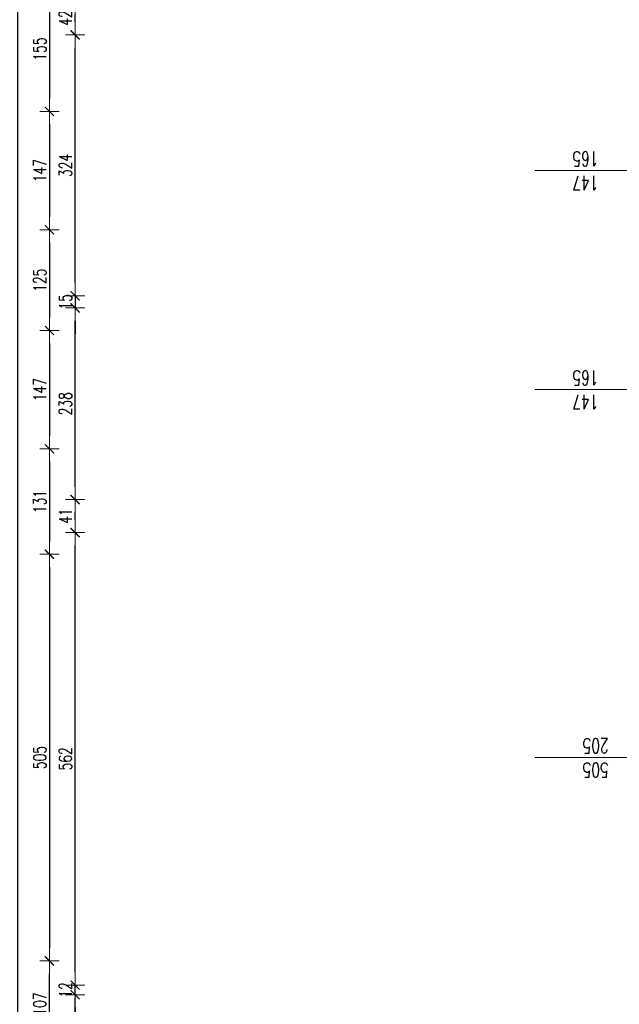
# Model space of a CAD drawing. Header units: millimetres. Extents: x -2948 to 78628, y 64669 to 215420.
# Tile 345 of 360: x 54431 to 55176, y 193309 to 194532. Entities that reach past the tile are written whole.
import ezdxf

# ---------------------------------------------------------------- set-up
doc = ezdxf.new("R2010")
doc.units = ezdxf.units.MM
for name, color, linetype, lineweight in [('1_OPIS_OKNA', 60, 'Continuous', 13), ('OPIS', 2, 'Continuous', 13), ('WYMIAR', 5, 'Continuous', 13)]:
    doc.layers.add(name, color=color, linetype=linetype, lineweight=lineweight)
doc.styles.add('style2', font='romans.shx', dxfattribs={"width": 0.7})
doc.dimstyles.new('100', dxfattribs={"dimscale": 80, "dimtxt": 0.2, "dimasz": 0.2, "dimexe": 1.25, "dimexo": 0.625, "dimgap": 0.05, "dimtad": 1, "dimdec": 0, "dimdsep": 46, "dimlunit": 6, "dimtxsty": 'style2', "dimblk1": 'TICK', "dimblk2": 'TICK', "dimsah": 1, "dimcen": 0.2, "dimse1": 1, "dimse2": 1, "dimclrd": 256, "dimclrt": 2, "dimadec": 0, "dimazin": 0, "dimtfac": 1, "dimtdec": 0, "dimtix": 1, "dimtmove": 1, "dimatfit": 0, "dimldrblk": 'DOTSMALL', "dimfxl": 1, "dimtolj": 1, "dimtzin": 0, "dimarcsym": 0})

# ---------------------------------------------------------------- blocks, each defined once
blk = doc.blocks.new('TICK')
at = {"color": 5}
for p, q in [((-1, 0), (1, 0)), ((0, -0.75), (0, 0.75))]:
    blk.add_line(p, q, dxfattribs=at)
at = {"const_width": 0.1}
blk.add_lwpolyline([(-0.354, -0.354), (0.354, 0.354)], dxfattribs=at)
blk = doc.blocks.new('*D2340')
at = {"layer": 'Defpoints', "color": 0, "ltscale": 2, "transparency": 16777216}
for p in [(55154.6, 194572.9), (54467.6, 194417.9), (55154.6, 194417.9)]:
    blk.add_point(p, dxfattribs=at)
at = {"layer": 'WYMIAR', "lineweight": -2, "ltscale": 2, "transparency": 16777216}
blk.add_line((54467.6, 194556.9), (54467.6, 194433.9), dxfattribs=at)
at = {"layer": 'WYMIAR', "lineweight": -2, "ltscale": 2, "transparency": 16777216, "xscale": 16, "yscale": 16, "zscale": 16}
for p, rotation in [((54467.6, 194572.9), 90), ((54467.6, 194417.9), 270)]:
    blk.add_blockref('TICK', p, dxfattribs=dict(at, rotation=rotation))
at = {"layer": 'WYMIAR', "color": 2, "ltscale": 2, "transparency": 16777216, "insert": (54455.6, 194495.4), "char_height": 16, "attachment_point": 5, "rotation": 90, "style": 'style2'}
blk.add_mtext('\\A1;155', dxfattribs=at)
blk = doc.blocks.new('_DotSmall')
at = {"layer": 'OPIS', "color": 0, "const_width": 0.5}
blk.add_lwpolyline([(-0.0625, 0, 1), (0.0625, 0, 1)], format="xyb", close=True, dxfattribs=at)
blk = doc.blocks.new('*D2341')
at = {"layer": 'Defpoints', "color": 0, "ltscale": 2, "transparency": 16777216}
for p in [(55154.6, 194417.9), (54467.6, 194270.9), (55154.6, 194270.9)]:
    blk.add_point(p, dxfattribs=at)
at = {"layer": 'WYMIAR', "lineweight": -2, "ltscale": 2, "transparency": 16777216}
blk.add_line((54467.6, 194401.9), (54467.6, 194286.9), dxfattribs=at)
at = {"layer": 'WYMIAR', "lineweight": -2, "ltscale": 2, "transparency": 16777216, "xscale": 16, "yscale": 16, "zscale": 16}
for p, rotation in [((54467.6, 194417.9), 90), ((54467.6, 194270.9), 270)]:
    blk.add_blockref('TICK', p, dxfattribs=dict(at, rotation=rotation))
at = {"layer": 'WYMIAR', "color": 2, "ltscale": 2, "transparency": 16777216, "insert": (54455.6, 194344.4), "char_height": 16, "attachment_point": 5, "rotation": 90, "style": 'style2'}
blk.add_mtext('\\A1;147', dxfattribs=at)
blk = doc.blocks.new('*D2342')
at = {"layer": 'Defpoints', "color": 0, "ltscale": 2, "transparency": 16777216}
for p in [(55154.6, 194270.9), (54467.6, 194145.9), (55151.6, 194145.9)]:
    blk.add_point(p, dxfattribs=at)
at = {"layer": 'WYMIAR', "lineweight": -2, "ltscale": 2, "transparency": 16777216}
blk.add_line((54467.6, 194254.9), (54467.6, 194161.9), dxfattribs=at)
at = {"layer": 'WYMIAR', "lineweight": -2, "ltscale": 2, "transparency": 16777216, "xscale": 16, "yscale": 16, "zscale": 16}
for p, rotation in [((54467.6, 194270.9), 90), ((54467.6, 194145.9), 270)]:
    blk.add_blockref('TICK', p, dxfattribs=dict(at, rotation=rotation))
at = {"layer": 'WYMIAR', "color": 2, "ltscale": 2, "transparency": 16777216, "insert": (54455.6, 194208.4), "char_height": 16, "attachment_point": 5, "rotation": 90, "style": 'style2'}
blk.add_mtext('\\A1;125', dxfattribs=at)
blk = doc.blocks.new('*D2343')
at = {"layer": 'Defpoints', "color": 0, "ltscale": 2, "transparency": 16777216}
for p in [(55151.6, 194145.9), (54467.6, 193998.9), (55147.2, 193998.9)]:
    blk.add_point(p, dxfattribs=at)
at = {"layer": 'WYMIAR', "lineweight": -2, "ltscale": 2, "transparency": 16777216}
blk.add_line((54467.6, 194129.9), (54467.6, 194014.9), dxfattribs=at)
at = {"layer": 'WYMIAR', "lineweight": -2, "ltscale": 2, "transparency": 16777216, "xscale": 16, "yscale": 16, "zscale": 16}
for p, rotation in [((54467.6, 194145.9), 90), ((54467.6, 193998.9), 270)]:
    blk.add_blockref('TICK', p, dxfattribs=dict(at, rotation=rotation))
at = {"layer": 'WYMIAR', "color": 2, "ltscale": 2, "transparency": 16777216, "insert": (54455.6, 194072.4), "char_height": 16, "attachment_point": 5, "rotation": 90, "style": 'style2'}
blk.add_mtext('\\A1;147', dxfattribs=at)
blk = doc.blocks.new('*D2344')
at = {"layer": 'Defpoints', "color": 0, "ltscale": 2, "transparency": 16777216}
for p in [(55147.2, 193998.9), (54467.6, 193867.9), (55127.1, 193867.9)]:
    blk.add_point(p, dxfattribs=at)
at = {"layer": 'WYMIAR', "lineweight": -2, "ltscale": 2, "transparency": 16777216}
blk.add_line((54467.6, 193982.9), (54467.6, 193883.9), dxfattribs=at)
at = {"layer": 'WYMIAR', "lineweight": -2, "ltscale": 2, "transparency": 16777216, "xscale": 16, "yscale": 16, "zscale": 16}
for p, rotation in [((54467.6, 193998.9), 90), ((54467.6, 193867.9), 270)]:
    blk.add_blockref('TICK', p, dxfattribs=dict(at, rotation=rotation))
at = {"layer": 'WYMIAR', "color": 2, "ltscale": 2, "transparency": 16777216, "insert": (54455.6, 193933.4), "char_height": 16, "attachment_point": 5, "rotation": 90, "style": 'style2'}
blk.add_mtext('\\A1;131', dxfattribs=at)
blk = doc.blocks.new('*D2345')
at = {"layer": 'Defpoints', "color": 0, "ltscale": 2, "transparency": 16777216}
for p in [(55127.1, 193867.9), (54467.6, 193362.9), (55127.1, 193362.9)]:
    blk.add_point(p, dxfattribs=at)
at = {"layer": 'WYMIAR', "lineweight": -2, "ltscale": 2, "transparency": 16777216}
blk.add_line((54467.6, 193851.9), (54467.6, 193378.9), dxfattribs=at)
at = {"layer": 'WYMIAR', "lineweight": -2, "ltscale": 2, "transparency": 16777216, "xscale": 16, "yscale": 16, "zscale": 16}
for p, rotation in [((54467.6, 193867.9), 90), ((54467.6, 193362.9), 270)]:
    blk.add_blockref('TICK', p, dxfattribs=dict(at, rotation=rotation))
at = {"layer": 'WYMIAR', "color": 2, "ltscale": 2, "transparency": 16777216, "insert": (54455.6, 193615.4), "char_height": 16, "attachment_point": 5, "rotation": 90, "style": 'style2'}
blk.add_mtext('\\A1;505', dxfattribs=at)
blk = doc.blocks.new('*D2363')
at = {"layer": 'Defpoints', "color": 0, "ltscale": 2, "transparency": 16777216}
for p in [(55127.1, 193867.9), (54467.6, 193362.9), (55127.1, 193362.9)]:
    blk.add_point(p, dxfattribs=at)
at = {"layer": 'WYMIAR', "lineweight": -2, "ltscale": 2, "transparency": 16777216}
blk.add_line((54467.6, 193851.9), (54467.6, 193378.9), dxfattribs=at)
at = {"layer": 'WYMIAR', "lineweight": -2, "ltscale": 2, "transparency": 16777216, "xscale": 16, "yscale": 16, "zscale": 16}
for p, rotation in [((54467.6, 193867.9), 90), ((54467.6, 193362.9), 270)]:
    blk.add_blockref('TICK', p, dxfattribs=dict(at, rotation=rotation))
at = {"layer": 'WYMIAR', "color": 2, "ltscale": 2, "transparency": 16777216, "insert": (54455.6, 193615.4), "char_height": 16, "attachment_point": 5, "rotation": 90, "style": 'style2'}
blk.add_mtext('\\A1;505', dxfattribs=at)
blk = doc.blocks.new('*D2373')
at = {"layer": 'Defpoints', "color": 0, "ltscale": 2, "transparency": 16777216}
for p in [(54467.6, 193362.9), (55121.6, 193362.9), (55121.6, 193255.9)]:
    blk.add_point(p, dxfattribs=at)
at = {"layer": 'WYMIAR', "lineweight": -2, "ltscale": 2, "transparency": 16777216}
blk.add_line((54467.6, 193271.9), (54467.6, 193346.9), dxfattribs=at)
at = {"layer": 'WYMIAR', "lineweight": -2, "ltscale": 2, "transparency": 16777216, "xscale": 16, "yscale": 16, "zscale": 16}
for p, rotation in [((54467.6, 193362.9), 90), ((54467.6, 193255.9), 270)]:
    blk.add_blockref('TICK', p, dxfattribs=dict(at, rotation=rotation))
at = {"layer": 'WYMIAR', "color": 2, "ltscale": 2, "transparency": 16777216, "insert": (54455.6, 193309.4), "char_height": 16, "attachment_point": 5, "rotation": 90, "style": 'style2'}
blk.add_mtext('\\A1;107', dxfattribs=at)
blk = doc.blocks.new('*D2260')
at = {"layer": 'Defpoints', "color": 0, "ltscale": 2, "transparency": 16777216}
for p in [(54428.3, 195144.9), (55170.3, 195144.9), (55170.4, 185477.9)]:
    blk.add_point(p, dxfattribs=at)
at = {"layer": 'WYMIAR', "lineweight": -2, "ltscale": 2, "transparency": 16777216}
blk.add_line((54428.4, 185493.9), (54428.3, 195128.9), dxfattribs=at)
at = {"layer": 'WYMIAR', "lineweight": -2, "ltscale": 2, "transparency": 16777216, "xscale": 16, "yscale": 16, "zscale": 16}
for p, rotation in [((54428.3, 195144.9), 90.00020786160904), ((54428.4, 185477.9), 270.0002078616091)]:
    blk.add_blockref('TICK', p, dxfattribs=dict(at, rotation=rotation))
at = {"layer": 'WYMIAR', "color": 2, "ltscale": 2, "transparency": 16777216, "insert": (54415.9, 190311.4), "char_height": 16, "attachment_point": 5, "rotation": 90.0002, "style": 'style2'}
blk.add_mtext('\\A1;9\xa0667', dxfattribs=at)
blk = doc.blocks.new('*D2282')
at = {"layer": 'Defpoints', "color": 0, "ltscale": 2, "transparency": 16777216}
for p in [(54499.5, 193332.9), (55236.2, 193332.9), (55236.3, 192723.9)]:
    blk.add_point(p, dxfattribs=at)
at = {"layer": 'WYMIAR', "lineweight": -2, "ltscale": 2, "transparency": 16777216}
blk.add_line((54499.5, 192739.9), (54499.5, 193316.9), dxfattribs=at)
at = {"layer": 'WYMIAR', "lineweight": -2, "ltscale": 2, "transparency": 16777216, "xscale": 16, "yscale": 16, "zscale": 16}
for p, rotation in [((54499.5, 193332.9), 90), ((54499.5, 192723.9), 270)]:
    blk.add_blockref('TICK', p, dxfattribs=dict(at, rotation=rotation))
at = {"layer": 'WYMIAR', "color": 2, "ltscale": 2, "transparency": 16777216, "insert": (54487.5, 193028.4), "char_height": 16, "attachment_point": 5, "rotation": 90, "style": 'style2'}
blk.add_mtext('\\A1;609', dxfattribs=at)
blk = doc.blocks.new('*D2283')
at = {"layer": 'Defpoints', "color": 0, "ltscale": 2, "transparency": 16777216}
for p in [(54499.5, 193332.9), (55236.3, 193332.9), (55236.3, 193320.9)]:
    blk.add_point(p, dxfattribs=at)
at = {"layer": 'WYMIAR', "lineweight": -2, "ltscale": 2, "transparency": 16777216}
for p, q in [((54499.5, 193348.9), (54499.5, 193364.9)), ((54499.5, 193320.9), (54499.5, 193332.9)), ((54499.5, 193304.9), (54499.5, 193288.9))]:
    blk.add_line(p, q, dxfattribs=at)
at = {"layer": 'WYMIAR', "lineweight": -2, "ltscale": 2, "transparency": 16777216, "xscale": 16, "yscale": 16, "zscale": 16}
for p, rotation in [((54499.5, 193332.9), 270), ((54499.5, 193320.9), 90)]:
    blk.add_blockref('TICK', p, dxfattribs=dict(at, rotation=rotation))
at = {"layer": 'WYMIAR', "color": 2, "ltscale": 2, "transparency": 16777216, "insert": (54487.5, 193326.9), "char_height": 16, "attachment_point": 5, "rotation": 90, "style": 'style2'}
blk.add_mtext('\\A1;12', dxfattribs=at)
blk = doc.blocks.new('*D2284')
at = {"layer": 'Defpoints', "color": 0, "ltscale": 2, "transparency": 16777216}
for p in [(54499.5, 193894.9), (55231.8, 193894.9), (55227.3, 193332.9)]:
    blk.add_point(p, dxfattribs=at)
at = {"layer": 'WYMIAR', "lineweight": -2, "ltscale": 2, "transparency": 16777216}
blk.add_line((54499.5, 193348.9), (54499.5, 193878.9), dxfattribs=at)
at = {"layer": 'WYMIAR', "lineweight": -2, "ltscale": 2, "transparency": 16777216, "xscale": 16, "yscale": 16, "zscale": 16}
for p, rotation in [((54499.5, 193894.9), 90), ((54499.5, 193332.9), 270)]:
    blk.add_blockref('TICK', p, dxfattribs=dict(at, rotation=rotation))
at = {"layer": 'WYMIAR', "color": 2, "ltscale": 2, "transparency": 16777216, "insert": (54487.5, 193613.9), "char_height": 16, "attachment_point": 5, "rotation": 90, "style": 'style2'}
blk.add_mtext('\\A1;562', dxfattribs=at)
blk = doc.blocks.new('*D2285')
at = {"layer": 'Defpoints', "color": 0, "ltscale": 2, "transparency": 16777216}
for p in [(54499.5, 193935.9), (55237.7, 193935.9), (55237.7, 193894.9)]:
    blk.add_point(p, dxfattribs=at)
at = {"layer": 'WYMIAR', "lineweight": -2, "ltscale": 2, "transparency": 16777216}
blk.add_line((54499.5, 193910.9), (54499.5, 193919.9), dxfattribs=at)
at = {"layer": 'WYMIAR', "lineweight": -2, "ltscale": 2, "transparency": 16777216, "xscale": 16, "yscale": 16, "zscale": 16}
for p, rotation in [((54499.5, 193935.9), 90), ((54499.5, 193894.9), 270)]:
    blk.add_blockref('TICK', p, dxfattribs=dict(at, rotation=rotation))
at = {"layer": 'WYMIAR', "color": 2, "ltscale": 2, "transparency": 16777216, "insert": (54487.5, 193915.4), "char_height": 16, "attachment_point": 5, "rotation": 90, "style": 'style2'}
blk.add_mtext('\\A1;41', dxfattribs=at)
blk = doc.blocks.new('*D2286')
at = {"layer": 'Defpoints', "color": 0, "ltscale": 2, "transparency": 16777216}
for p in [(54499.5, 194173.9), (55236.3, 194173.9), (55236.3, 193935.9)]:
    blk.add_point(p, dxfattribs=at)
at = {"layer": 'WYMIAR', "lineweight": -2, "ltscale": 2, "transparency": 16777216}
blk.add_line((54499.5, 193951.9), (54499.5, 194157.9), dxfattribs=at)
at = {"layer": 'WYMIAR', "lineweight": -2, "ltscale": 2, "transparency": 16777216, "xscale": 16, "yscale": 16, "zscale": 16}
for p, rotation in [((54499.5, 194173.9), 90), ((54499.5, 193935.9), 270)]:
    blk.add_blockref('TICK', p, dxfattribs=dict(at, rotation=rotation))
at = {"layer": 'WYMIAR', "color": 2, "ltscale": 2, "transparency": 16777216, "insert": (54487.5, 194054.9), "char_height": 16, "attachment_point": 5, "rotation": 90, "style": 'style2'}
blk.add_mtext('\\A1;238', dxfattribs=at)
blk = doc.blocks.new('*D2287')
at = {"layer": 'Defpoints', "color": 0, "ltscale": 2, "transparency": 16777216}
for p in [(55237.7, 194188.9), (54499.5, 194173.9), (55237.7, 194173.9)]:
    blk.add_point(p, dxfattribs=at)
at = {"layer": 'WYMIAR', "lineweight": -2, "ltscale": 2, "transparency": 16777216}
for p, q in [((54499.5, 194204.9), (54499.5, 194220.9)), ((54499.5, 194188.9), (54499.5, 194173.9)), ((54499.5, 194157.9), (54499.5, 194141.9))]:
    blk.add_line(p, q, dxfattribs=at)
at = {"layer": 'WYMIAR', "lineweight": -2, "ltscale": 2, "transparency": 16777216, "xscale": 16, "yscale": 16, "zscale": 16}
for p, rotation in [((54499.5, 194188.9), 270), ((54499.5, 194173.9), 90)]:
    blk.add_blockref('TICK', p, dxfattribs=dict(at, rotation=rotation))
at = {"layer": 'WYMIAR', "color": 2, "ltscale": 2, "transparency": 16777216, "insert": (54487.5, 194181.4), "char_height": 16, "attachment_point": 5, "rotation": 90, "style": 'style2'}
blk.add_mtext('\\A1;15', dxfattribs=at)
blk = doc.blocks.new('*D2288')
at = {"layer": 'Defpoints', "color": 0, "ltscale": 2, "transparency": 16777216}
for p in [(54499.5, 194512.9), (55237.7, 194512.9), (55237.7, 194188.9)]:
    blk.add_point(p, dxfattribs=at)
at = {"layer": 'WYMIAR', "lineweight": -2, "ltscale": 2, "transparency": 16777216}
blk.add_line((54499.5, 194204.9), (54499.5, 194496.9), dxfattribs=at)
at = {"layer": 'WYMIAR', "lineweight": -2, "ltscale": 2, "transparency": 16777216, "xscale": 16, "yscale": 16, "zscale": 16}
for p, rotation in [((54499.5, 194512.9), 90), ((54499.5, 194188.9), 270)]:
    blk.add_blockref('TICK', p, dxfattribs=dict(at, rotation=rotation))
at = {"layer": 'WYMIAR', "color": 2, "ltscale": 2, "transparency": 16777216, "insert": (54487.5, 194350.9), "char_height": 16, "attachment_point": 5, "rotation": 90, "style": 'style2'}
blk.add_mtext('\\A1;324', dxfattribs=at)
blk = doc.blocks.new('*D2289')
at = {"layer": 'Defpoints', "color": 0, "ltscale": 2, "transparency": 16777216}
for p in [(54499.5, 194554.9), (55237.7, 194554.9), (55237.7, 194512.9)]:
    blk.add_point(p, dxfattribs=at)
at = {"layer": 'WYMIAR', "lineweight": -2, "ltscale": 2, "transparency": 16777216}
blk.add_line((54499.5, 194528.9), (54499.5, 194538.9), dxfattribs=at)
at = {"layer": 'WYMIAR', "lineweight": -2, "ltscale": 2, "transparency": 16777216, "xscale": 16, "yscale": 16, "zscale": 16}
for p, rotation in [((54499.5, 194554.9), 90), ((54499.5, 194512.9), 270)]:
    blk.add_blockref('TICK', p, dxfattribs=dict(at, rotation=rotation))
at = {"layer": 'WYMIAR', "color": 2, "ltscale": 2, "transparency": 16777216, "insert": (54487.5, 194533.9), "char_height": 16, "attachment_point": 5, "rotation": 90, "style": 'style2'}
blk.add_mtext('\\A1;42', dxfattribs=at)

msp = doc.modelspace()

# ---------------------------------------------------------------- linework, layer by layer
at = {"layer": '1_OPIS_OKNA'}
for p, q in [((55206.3, 194344.4), (55070.7, 194344.4)), ((55206.3, 194072.4), (55070.7, 194072.4)), ((55206.3, 193615.4), (55070.7, 193615.4))]:
    msp.add_line(p, q, dxfattribs=at)

# ---------------------------------------------------------------- texts
at = {"layer": '1_OPIS_OKNA', "ltscale": 0.2, "char_height": 18, "width": 280.137, "attachment_point": 1, "rotation": 179.9915, "style": 'style2'}
for s, insert in [('147\\P165', (55149.9, 194320.1)), ('147\\P165', (55149.9, 194048.1)), ('505\\P205', (55162.5, 193591.1))]:
    msp.add_mtext(s, dxfattribs=dict(at, insert=insert))

# ---------------------------------------------------------------- dimensions: what is measured, and where the dimension line sits
at = {"layer": 'WYMIAR', "ltscale": 2}
dim = msp.add_linear_dim(base=(54428.3, 195144.9), p1=(55170.4, 185477.9), p2=(55170.3, 195144.9), angle=90.0002, dimstyle='100', dxfattribs=at)
dim.commit()
dim.dimension.update_dxf_attribs({"geometry": '*D2260', "text_midpoint": (54427.9, 190311.4), "dimtype": 161})
for base, p1, p2, picture, middle in [((54467.6, 194417.9), (55154.6, 194572.9), (55154.6, 194417.9), '*D2340', (54455.6, 194495.4)), ((54499.5, 194554.9), (55237.7, 194512.9), (55237.7, 194554.9), '*D2289', (54487.5, 194533.9)), ((54499.5, 194512.9), (55237.7, 194188.9), (55237.7, 194512.9), '*D2288', (54487.5, 194350.9)), ((54467.6, 194270.9), (55154.6, 194417.9), (55154.6, 194270.9), '*D2341', (54455.6, 194344.4)), ((54467.6, 194145.9), (55154.6, 194270.9), (55151.6, 194145.9), '*D2342', (54455.6, 194208.4)), ((54499.5, 194173.9), (55237.7, 194188.9), (55237.7, 194173.9), '*D2287', (54487.5, 194181.4)), ((54499.5, 194173.9), (55236.3, 193935.9), (55236.3, 194173.9), '*D2286', (54487.5, 194054.9)), ((54467.6, 193998.9), (55151.6, 194145.9), (55147.2, 193998.9), '*D2343', (54455.6, 194072.4)), ((54467.6, 193867.9), (55147.2, 193998.9), (55127.1, 193867.9), '*D2344', (54455.6, 193933.4)), ((54499.5, 193935.9), (55237.7, 193894.9), (55237.7, 193935.9), '*D2285', (54487.5, 193915.4)), ((54499.5, 193894.9), (55227.3, 193332.9), (55231.8, 193894.9), '*D2284', (54487.5, 193613.9)), ((54467.6, 193362.9), (55127.1, 193867.9), (55127.1, 193362.9), '*D2345', (54455.6, 193615.4)), ((54467.6, 193362.9), (55127.1, 193867.9), (55127.1, 193362.9), '*D2363', (54455.6, 193615.4)), ((54499.5, 193332.9), (55236.3, 193320.9), (55236.3, 193332.9), '*D2283', (54487.5, 193326.9)), ((54499.5, 193332.9), (55236.3, 192723.9), (55236.2, 193332.9), '*D2282', (54487.5, 193028.4))]:
    dim = msp.add_linear_dim(base=base, p1=p1, p2=p2, angle=90, dimstyle='100', dxfattribs=at)
    dim.commit()
    dim.dimension.update_dxf_attribs({"geometry": picture, "text_midpoint": middle})
dim = msp.add_aligned_dim(p1=(55121.6, 193255.9), p2=(55121.6, 193362.9), distance=654, dimstyle='100', dxfattribs=at)
dim.commit()
dim.dimension.update_dxf_attribs({"geometry": '*D2373', "text_midpoint": (54455.6, 193309.4)})

doc.saveas('drawing.dxf')
